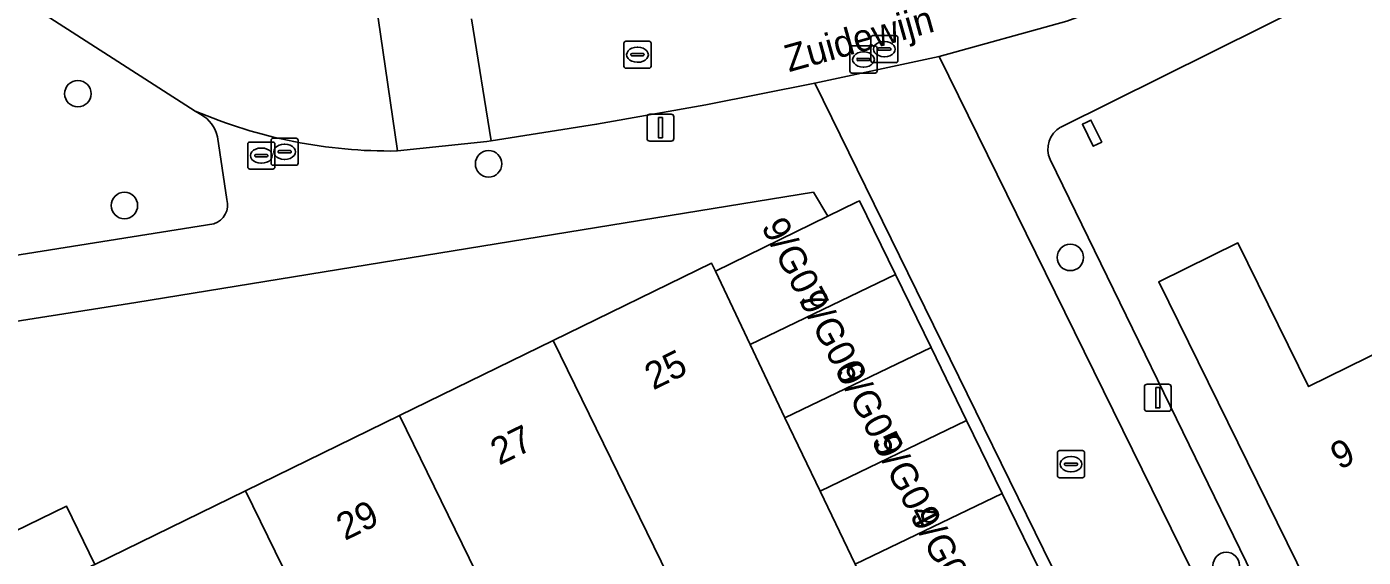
# Model space of a CAD drawing. Extents: x 157793 to 159380, y 380877 to 382313.
# Drawn here: x 158694.14 to 158743.57, y 381725.42 to 381745.03 of the extents above; entities that cross this region are included whole.
import ezdxf

# ---------------------------------------------------------------- set-up
doc = ezdxf.new("R2010")
doc.units = 0
for name, color, linetype in [('IMGEO_Boom', 7, 'Continuous'), ('IMGEO_Erf', 7, 'Continuous'), ('IMGEO_Groenvoorziening', 7, 'Continuous'), ('IMGEO_Kolk', 7, 'Continuous'), ('IMGEO_Lichtmast', 7, 'Continuous'), ('IMGEO_Openbare_ruimte_label', 7, 'Continuous'), ('IMGEO_Pand', 7, 'Continuous'), ('IMGEO_Pand_nummerreeks', 7, 'Continuous'), ('IMGEO_Rijbaan_lokaal_open', 7, 'Continuous'), ('IMGEO_Rioolput', 7, 'Continuous'), ('IMGEO_Voetpad_open', 7, 'Continuous')]:
    doc.layers.add(name, color=color, linetype=linetype)

msp = doc.modelspace()

# ---------------------------------------------------------------- linework, layer by layer
at = {"layer": 'IMGEO_Boom'}
for centre in [(158696.032, 381742.559), (158711.223, 381739.965), (158697.754, 381738.425), (158732.736, 381736.506), (158738.501, 381725.12)]:
    msp.add_circle(centre, 0.489, dxfattribs=at)
at = {"layer": 'IMGEO_Erf'}
for points in [[(158762.499, 381756.192), (158762.209, 381756.052), (158754.873, 381752.496), (158732.379, 381741.318)], [(158731.989, 381740.125), (158739.472, 381724.774), (158744.73, 381714.208), (158744.974, 381713.717), (158749.107, 381712.793), (158753.589, 381715.01), (158770.732, 381723.491), (158779.051, 381727.607)], [(158742.212, 381723.006), (158736.005, 381735.6), (158738.933, 381737.043), (158741.549, 381731.735), (158744.453, 381733.166)]]:
    msp.add_lwpolyline(points, dxfattribs=at)
for points in [[(158733.672, 381741.232), (158733.9, 381740.768), (158733.745, 381740.692), (158733.584, 381740.613), (158733.184, 381741.426), (158733.345, 381741.505), (158733.5, 381741.581)], [(158707.927, 381730.658), (158713.616, 381733.434), (158719.467, 381736.289), (158719.609, 381735.998), (158723.773, 381738.03), (158723.235, 381738.919), (158698.181, 381734.84), (158685.788, 381732.895), (158678.922, 381729.472), (158674.89, 381727.38), (158671.942, 381725.923), (158668.598, 381724.27), (158672.592, 381716.085), (158678.431, 381718.934), (158684.119, 381721.71), (158689.808, 381724.486), (158695.609, 381727.317), (158696.661, 381725.16), (158702.238, 381727.882)]]:
    msp.add_lwpolyline(points, close=True, dxfattribs=at)
msp.add_arc((158732.829, 381740.51), 0.925, 119.155, 204.6392, dxfattribs=at)
at = {"layer": 'IMGEO_Groenvoorziening'}
for points in [[(158700.576, 381741.787), (158700.372, 381741.918), (158692.119, 381747.208)], [(158701.542, 381738.644), (158701.202, 381740.963)], [(158691.415, 381736.242), (158691.499, 381736.241), (158691.59, 381736.247), (158691.681, 381736.261), (158701.062, 381737.752)]]:
    msp.add_lwpolyline(points, dxfattribs=at)
for centre, radius, start, end in [((158699.989, 381740.691), 1.243, 12.6271, 61.8215), ((158700.851, 381738.441), 0.72, 287.0484, 16.3808)]:
    msp.add_arc(centre, radius, start, end, dxfattribs=at)
at = {"layer": 'IMGEO_Kolk'}
for p, q in [((158716.228, 381743.573), (158716.228, 381744.425)), ((158716.303, 381744.499), (158717.155, 381744.499)), ((158717.229, 381744.425), (158717.229, 381743.573)), ((158716.487, 381743.993), (158716.487, 381744.005)), ((158716.925, 381743.956), (158716.527, 381743.956)), ((158716.53, 381744.042), (158716.928, 381744.042)), ((158716.716, 381744.279), (158716.741, 381744.279)), ((158716.971, 381744.005), (158716.971, 381743.993)), ((158717.155, 381743.499), (158716.303, 381743.499)), ((158716.739, 381743.719), (158716.714, 381743.719)), ((158732.261, 381728.438), (158732.261, 381729.29)), ((158732.336, 381729.364), (158733.188, 381729.364)), ((158732.749, 381729.144), (158732.774, 381729.144)), ((158733.262, 381729.29), (158733.262, 381728.438)), ((158732.52, 381728.858), (158732.52, 381728.87)), ((158732.958, 381728.821), (158732.56, 381728.821)), ((158732.563, 381728.907), (158732.961, 381728.907)), ((158732.772, 381728.584), (158732.747, 381728.584)), ((158733.004, 381728.87), (158733.004, 381728.858)), ((158733.188, 381728.364), (158732.336, 381728.364))]:
    msp.add_line(p, q, dxfattribs=at)
for points in [[(158716.228, 381743.573), (158716.228, 381744.425)], [(158716.303, 381744.499), (158717.155, 381744.499)], [(158717.229, 381744.425), (158717.229, 381743.573)], [(158717.155, 381743.499), (158716.303, 381743.499)], [(158732.261, 381728.438), (158732.261, 381729.29)], [(158732.336, 381729.364), (158733.188, 381729.364)], [(158733.262, 381729.29), (158733.262, 381728.438)], [(158733.188, 381728.364), (158732.336, 381728.364)]]:
    msp.add_lwpolyline(points, dxfattribs=at)
for centre, radius, start, end in [((158716.305, 381744.423), 0.0765, 91.552, 178.448), ((158716.305, 381744.423), 0.0765, 91.552, 178.448), ((158717.153, 381744.423), 0.0765, 1.552, 88.448), ((158717.153, 381744.423), 0.0765, 1.552, 88.448), ((158716.527, 381744.002), 0.0403, 85.8775, 175.7526), ((158716.524, 381743.992), 0.0366, 178.938, 274.7102), ((158716.928, 381743.999), 0.043, 264.8664, 352.4533), ((158716.932, 381744.004), 0.0386, 1.7309, 96.639), ((158716.305, 381743.575), 0.0765, 181.552, 268.448), ((158716.305, 381743.575), 0.0765, 181.552, 268.448), ((158717.153, 381743.575), 0.0765, 271.552, 358.448), ((158717.153, 381743.575), 0.0765, 271.552, 358.448), ((158732.338, 381729.288), 0.0765, 91.552, 178.448), ((158732.338, 381729.288), 0.0765, 91.552, 178.448), ((158733.186, 381729.288), 0.0765, 1.552, 88.448), ((158733.186, 381729.288), 0.0765, 1.552, 88.448), ((158732.56, 381728.867), 0.0403, 85.8775, 175.7526), ((158732.557, 381728.857), 0.0366, 178.938, 274.7102), ((158732.961, 381728.864), 0.043, 264.8664, 352.4533), ((158732.965, 381728.869), 0.0386, 1.7309, 96.639), ((158732.338, 381728.44), 0.0765, 181.552, 268.448), ((158732.338, 381728.44), 0.0765, 181.552, 268.448), ((158733.186, 381728.44), 0.0765, 271.552, 358.448), ((158733.186, 381728.44), 0.0765, 271.552, 358.448)]:
    msp.add_arc(centre, radius, start, end, dxfattribs=at)
for centre, major_axis, ratio, start_param, end_param in [((158716.715, 381743.999), (-0.387, 0.002), 0.722429, 4.712389, 7.853982), ((158716.74, 381743.999), (-0.39, 0.002), 0.717154, 1.570796, 4.712389), ((158732.748, 381728.864), (-0.387, 0.002), 0.722429, 4.712389, 7.853982), ((158732.773, 381728.864), (-0.39, 0.002), 0.717154, 1.570796, 4.712389)]:
    msp.add_ellipse(centre, major_axis=major_axis, ratio=ratio, start_param=start_param, end_param=end_param, dxfattribs=at)
at = {"layer": 'IMGEO_Lichtmast'}
for p, q in [((158717.083, 381740.902), (158717.083, 381741.702)), ((158717.083, 381741.702), (158717.083, 381740.902)), ((158717.183, 381741.802), (158717.973, 381741.802)), ((158717.973, 381741.802), (158717.183, 381741.802)), ((158718.073, 381741.702), (158718.073, 381740.902)), ((158718.073, 381740.902), (158718.073, 381741.702)), ((158717.973, 381740.802), (158717.183, 381740.802)), ((158717.183, 381740.802), (158717.973, 381740.802)), ((158735.475, 381730.921), (158735.475, 381731.721)), ((158735.475, 381731.721), (158735.475, 381730.921)), ((158735.575, 381731.821), (158736.365, 381731.821)), ((158736.365, 381731.821), (158735.575, 381731.821)), ((158736.465, 381731.721), (158736.465, 381730.921)), ((158736.465, 381730.921), (158736.465, 381731.721)), ((158736.365, 381730.821), (158735.575, 381730.821)), ((158735.575, 381730.821), (158736.365, 381730.821))]:
    msp.add_line(p, q, dxfattribs=at)
for points in [[(158717.503, 381741.677), (158717.653, 381741.677), (158717.653, 381740.927), (158717.503, 381740.927), (158717.503, 381741.677)], [(158735.895, 381731.696), (158736.045, 381731.696), (158736.045, 381730.946), (158735.895, 381730.946), (158735.895, 381731.696)]]:
    msp.add_lwpolyline(points, dxfattribs=at)
for centre, start, end in [((158717.183, 381741.702), 90, 180), ((158717.183, 381741.702), 90, 180), ((158717.973, 381741.702), 0, 90), ((158717.973, 381741.702), 360, 90), ((158717.183, 381740.902), 180, 270), ((158717.183, 381740.902), 180, 270), ((158717.973, 381740.902), 270, 0), ((158717.973, 381740.902), 270, 0), ((158735.575, 381731.721), 90, 180), ((158735.575, 381731.721), 90, 180), ((158736.365, 381731.721), 0, 90), ((158736.365, 381731.721), 360, 90), ((158735.575, 381730.921), 180, 270), ((158735.575, 381730.921), 180, 270), ((158736.365, 381730.921), 270, 0), ((158736.365, 381730.921), 270, 0)]:
    msp.add_arc(centre, 0.1, start, end, dxfattribs=at)
at = {"layer": 'IMGEO_Pand'}
for points in [[(158733.672, 381741.232), (158733.5, 381741.581), (158733.345, 381741.505), (158733.184, 381741.426), (158733.584, 381740.613), (158733.745, 381740.692), (158733.9, 381740.768)], [(158724.939, 381738.599), (158724.832, 381738.547), (158723.773, 381738.03), (158719.609, 381735.998), (158720.892, 381733.285), (158726.268, 381735.876)], [(158744.453, 381733.166), (158741.549, 381731.735), (158738.933, 381737.043), (158736.005, 381735.6), (158742.212, 381723.006), (158748.047, 381725.882)], [(158723.479, 381727.869), (158722.175, 381730.572), (158720.892, 381733.285), (158719.609, 381735.998), (158719.467, 381736.289), (158713.616, 381733.434), (158718.663, 381723.093), (158720.724, 381724.099), (158721.397, 381722.721), (158725.093, 381724.524), (158724.783, 381725.166)], [(158726.268, 381735.876), (158720.892, 381733.285), (158722.175, 381730.572), (158727.584, 381733.179)], [(158707.927, 381730.658), (158711.78, 381722.764), (158715.334, 381724.499), (158716.528, 381722.052), (158718.663, 381723.093), (158713.616, 381733.434)], [(158723.479, 381727.869), (158728.9, 381730.482), (158727.584, 381733.179), (158722.175, 381730.572)], [(158702.238, 381727.882), (158706.091, 381719.988), (158711.78, 381722.764), (158707.927, 381730.658)], [(158723.479, 381727.869), (158724.783, 381725.166), (158730.216, 381727.785), (158728.9, 381730.482)], [(158702.238, 381727.882), (158696.661, 381725.16), (158696.517, 381725.09), (158699.289, 381719.39), (158699.144, 381719.319), (158700.216, 381717.121), (158704.71, 381719.314), (158706.091, 381719.988)], [(158731.532, 381725.087), (158730.216, 381727.785), (158724.783, 381725.166), (158725.093, 381724.524), (158726.096, 381722.468)], [(158699.144, 381719.319), (158699.289, 381719.39), (158696.517, 381725.09), (158696.661, 381725.16), (158695.609, 381727.317), (158689.808, 381724.486), (158693.641, 381716.634)]]:
    msp.add_lwpolyline(points, close=True, dxfattribs=at)
at = {"layer": 'IMGEO_Rijbaan_lokaal_open'}
for points in [[(158710.586, 381745.326), (158711.318, 381740.82), (158715.214, 381741.429), (158719.257, 381742.148), (158723.284, 381742.953), (158727.883, 381743.938), (158732.609, 381745.235), (158737.203, 381746.939), (158741.631, 381749.038)], [(158692.119, 381747.208), (158700.372, 381741.918)], [(158707.14, 381745.349), (158707.849, 381740.446), (158711.156, 381740.795), (158711.318, 381740.82), (158710.586, 381745.326)], [(158707.822, 381740.442), (158707.849, 381740.446), (158707.14, 381745.349)], [(158727.883, 381743.938), (158723.284, 381742.953), (158736.437, 381716.135), (158709.951, 381702.964)], [(158712.507, 381699.141), (158722.079, 381703.87), (158739.907, 381712.76), (158739.868, 381712.854), (158742.542, 381714.125), (158727.883, 381743.938)]]:
    msp.add_lwpolyline(points, dxfattribs=at)
msp.add_arc((158707.573, 381758.726), 18.286, 246.8081, 270.7792, dxfattribs=at)
at = {"layer": 'IMGEO_Rioolput'}
for p, q in [((158725.358, 381743.779), (158725.358, 381744.631)), ((158725.433, 381744.705), (158726.285, 381744.705)), ((158725.846, 381744.485), (158725.871, 381744.485)), ((158726.359, 381744.631), (158726.359, 381743.779)), ((158724.586, 381743.396), (158724.586, 381744.248)), ((158724.661, 381744.322), (158725.513, 381744.322)), ((158725.074, 381744.102), (158725.099, 381744.102)), ((158725.587, 381744.248), (158725.587, 381743.396)), ((158725.617, 381744.199), (158725.617, 381744.211)), ((158726.055, 381744.162), (158725.657, 381744.162)), ((158725.66, 381744.248), (158726.058, 381744.248)), ((158725.869, 381743.925), (158725.844, 381743.925)), ((158726.101, 381744.211), (158726.101, 381744.199)), ((158724.845, 381743.816), (158724.845, 381743.828)), ((158725.283, 381743.779), (158724.885, 381743.779)), ((158724.888, 381743.865), (158725.286, 381743.865)), ((158725.097, 381743.542), (158725.072, 381743.542)), ((158725.329, 381743.828), (158725.329, 381743.816)), ((158726.285, 381743.705), (158725.433, 381743.705)), ((158725.513, 381743.322), (158724.661, 381743.322)), ((158702.316, 381739.844), (158702.316, 381740.696)), ((158702.391, 381740.77), (158703.243, 381740.77)), ((158702.804, 381740.55), (158702.829, 381740.55)), ((158703.177, 381739.985), (158703.177, 381740.837)), ((158703.252, 381740.911), (158704.104, 381740.911)), ((158703.317, 381740.696), (158703.317, 381739.844)), ((158703.479, 381740.454), (158703.877, 381740.454)), ((158703.665, 381740.691), (158703.69, 381740.691)), ((158704.178, 381740.837), (158704.178, 381739.985)), ((158702.575, 381740.264), (158702.575, 381740.276)), ((158703.013, 381740.227), (158702.615, 381740.227)), ((158702.618, 381740.313), (158703.016, 381740.313)), ((158702.827, 381739.99), (158702.802, 381739.99)), ((158703.059, 381740.276), (158703.059, 381740.264)), ((158703.436, 381740.405), (158703.436, 381740.417)), ((158703.874, 381740.368), (158703.476, 381740.368)), ((158703.688, 381740.131), (158703.663, 381740.131)), ((158703.92, 381740.417), (158703.92, 381740.405)), ((158703.243, 381739.77), (158702.391, 381739.77)), ((158704.104, 381739.911), (158703.252, 381739.911))]:
    msp.add_line(p, q, dxfattribs=at)
for points in [[(158725.358, 381743.779), (158725.358, 381744.631)], [(158725.433, 381744.705), (158726.285, 381744.705)], [(158726.359, 381744.631), (158726.359, 381743.779)], [(158724.586, 381743.396), (158724.586, 381744.248)], [(158724.661, 381744.322), (158725.513, 381744.322)], [(158725.587, 381744.248), (158725.587, 381743.396)], [(158726.285, 381743.705), (158725.433, 381743.705)], [(158725.513, 381743.322), (158724.661, 381743.322)], [(158702.316, 381739.844), (158702.316, 381740.696)], [(158702.391, 381740.77), (158703.243, 381740.77)], [(158703.177, 381739.985), (158703.177, 381740.837)], [(158703.252, 381740.911), (158704.104, 381740.911)], [(158703.317, 381740.696), (158703.317, 381739.844)], [(158704.178, 381740.837), (158704.178, 381739.985)], [(158703.243, 381739.77), (158702.391, 381739.77)], [(158704.104, 381739.911), (158703.252, 381739.911)]]:
    msp.add_lwpolyline(points, dxfattribs=at)
for centre, radius, start, end in [((158725.435, 381744.629), 0.0765, 91.552, 178.448), ((158725.435, 381744.629), 0.0765, 91.552, 178.448), ((158726.283, 381744.629), 0.0765, 1.552, 88.448), ((158726.283, 381744.629), 0.0765, 1.552, 88.448), ((158724.663, 381744.246), 0.0765, 91.552, 178.448), ((158724.663, 381744.246), 0.0765, 91.552, 178.448), ((158725.511, 381744.246), 0.0765, 1.552, 88.448), ((158725.511, 381744.246), 0.0765, 1.552, 88.448), ((158725.657, 381744.208), 0.0403, 85.8775, 175.7526), ((158725.654, 381744.198), 0.0366, 178.938, 274.7102), ((158726.058, 381744.205), 0.043, 264.8664, 352.4533), ((158726.062, 381744.21), 0.0386, 1.7309, 96.639), ((158724.885, 381743.825), 0.0403, 85.8775, 175.7526), ((158724.882, 381743.815), 0.0366, 178.938, 274.7102), ((158725.286, 381743.822), 0.043, 264.8664, 352.4533), ((158725.29, 381743.827), 0.0386, 1.7309, 96.639), ((158725.435, 381743.781), 0.0765, 181.552, 268.448), ((158725.435, 381743.781), 0.0765, 181.552, 268.448), ((158726.283, 381743.781), 0.0765, 271.552, 358.448), ((158726.283, 381743.781), 0.0765, 271.552, 358.448), ((158724.663, 381743.398), 0.0765, 181.552, 268.448), ((158724.663, 381743.398), 0.0765, 181.552, 268.448), ((158725.511, 381743.398), 0.0765, 271.552, 358.448), ((158725.511, 381743.398), 0.0765, 271.552, 358.448), ((158702.393, 381740.694), 0.0765, 91.552, 178.448), ((158702.393, 381740.694), 0.0765, 91.552, 178.448), ((158703.254, 381740.835), 0.0765, 91.552, 178.448), ((158703.254, 381740.835), 0.0765, 91.552, 178.448), ((158703.241, 381740.694), 0.0765, 1.552, 88.448), ((158703.241, 381740.694), 0.0765, 1.552, 88.448), ((158703.476, 381740.414), 0.0403, 85.8775, 175.7526), ((158703.881, 381740.416), 0.0386, 1.7309, 96.639), ((158704.102, 381740.835), 0.0765, 1.552, 88.448), ((158704.102, 381740.835), 0.0765, 1.552, 88.448), ((158702.615, 381740.273), 0.0403, 85.8775, 175.7526), ((158702.612, 381740.263), 0.0366, 178.938, 274.7102), ((158703.016, 381740.27), 0.043, 264.8664, 352.4533), ((158703.02, 381740.275), 0.0386, 1.7309, 96.639), ((158703.254, 381739.987), 0.0765, 181.552, 268.448), ((158703.254, 381739.987), 0.0765, 181.552, 268.448), ((158703.473, 381740.404), 0.0366, 178.938, 274.7102), ((158703.877, 381740.411), 0.043, 264.8664, 352.4533), ((158704.102, 381739.987), 0.0765, 271.552, 358.448), ((158704.102, 381739.987), 0.0765, 271.552, 358.448), ((158702.393, 381739.846), 0.0765, 181.552, 268.448), ((158702.393, 381739.846), 0.0765, 181.552, 268.448), ((158703.241, 381739.846), 0.0765, 271.552, 358.448), ((158703.241, 381739.846), 0.0765, 271.552, 358.448)]:
    msp.add_arc(centre, radius, start, end, dxfattribs=at)
for centre, major_axis, ratio, start_param, end_param in [((158725.845, 381744.205), (-0.387, 0.002), 0.722429, 4.712389, 7.853982), ((158725.87, 381744.205), (-0.39, 0.002), 0.717154, 1.570796, 4.712389), ((158725.073, 381743.822), (-0.387, 0.002), 0.722429, 4.712389, 7.853982), ((158725.098, 381743.822), (-0.39, 0.002), 0.717154, 1.570796, 4.712389), ((158702.803, 381740.27), (-0.387, 0.002), 0.722429, 4.712389, 7.853982), ((158702.828, 381740.27), (-0.39, 0.002), 0.717154, 1.570796, 4.712389), ((158703.664, 381740.411), (-0.387, 0.002), 0.722429, 4.712389, 7.853982), ((158703.689, 381740.411), (-0.39, 0.002), 0.717154, 1.570796, 4.712389)]:
    msp.add_ellipse(centre, major_axis=major_axis, ratio=ratio, start_param=start_param, end_param=end_param, dxfattribs=at)
at = {"layer": 'IMGEO_Voetpad_open'}
for points in [[(158732.379, 381741.318), (158754.873, 381752.496), (158762.209, 381756.052), (158760.92, 381758.575), (158759.896, 381758.125), (158758.749, 381757.576), (158753.685, 381755.053), (158746.879, 381751.655), (158741.631, 381749.038), (158737.203, 381746.939), (158732.609, 381745.235), (158727.883, 381743.938), (158742.542, 381714.125), (158739.868, 381712.854), (158739.907, 381712.76), (158722.079, 381703.87), (158712.507, 381699.141)], [(158709.951, 381702.964), (158736.437, 381716.135), (158723.284, 381742.953), (158719.257, 381742.148), (158715.214, 381741.429), (158711.318, 381740.82), (158711.156, 381740.795), (158707.849, 381740.446), (158707.822, 381740.442)], [(158700.372, 381741.918), (158700.576, 381741.787)], [(158701.202, 381740.963), (158701.542, 381738.644)], [(158744.73, 381714.208), (158739.472, 381724.774), (158731.989, 381740.125)], [(158685.788, 381732.895), (158698.181, 381734.84), (158723.235, 381738.919), (158723.773, 381738.03), (158724.832, 381738.547), (158724.939, 381738.599), (158726.268, 381735.876), (158727.584, 381733.179), (158728.9, 381730.482), (158730.216, 381727.785), (158731.532, 381725.087)], [(158701.062, 381737.752), (158691.681, 381736.261)]]:
    msp.add_lwpolyline(points, dxfattribs=at)
for centre, radius, start, end in [((158707.573, 381758.726), 18.286, 246.8081, 270.7792), ((158699.989, 381740.691), 1.243, 12.6271, 61.8215), ((158732.829, 381740.51), 0.925, 119.155, 204.6392), ((158700.851, 381738.441), 0.72, 287.0484, 16.3808)]:
    msp.add_arc(centre, radius, start, end, dxfattribs=at)

# ---------------------------------------------------------------- texts
at = {"layer": 'IMGEO_Openbare_ruimte_label'}
msp.add_text('Zuidewijn', height=1, rotation=15.6069, dxfattribs=at).set_placement((158722.329, 381743.35))
at = {"layer": 'IMGEO_Pand_nummerreeks'}
for s, rotation, p in [('9/G07', 297.2553, (158721.289, 381737.65)), ('9/G06', 297.2553, (158722.662, 381734.984)), ('25', 26.0117, (158717.312, 381731.589)), ('9/G05', 297.2553, (158724.036, 381732.317)), ('27', 26.0117, (158711.611, 381728.806)), ('9/G04', 297.2553, (158725.41, 381729.65)), ('9', 26.2951, (158742.683, 381728.641)), ('29', 26.0117, (158705.909, 381726.024)), ('9/G03', 297.2553, (158726.784, 381726.984))]:
    msp.add_text(s, height=1, rotation=rotation, dxfattribs=at).set_placement(p)

doc.saveas('drawing.dxf')
